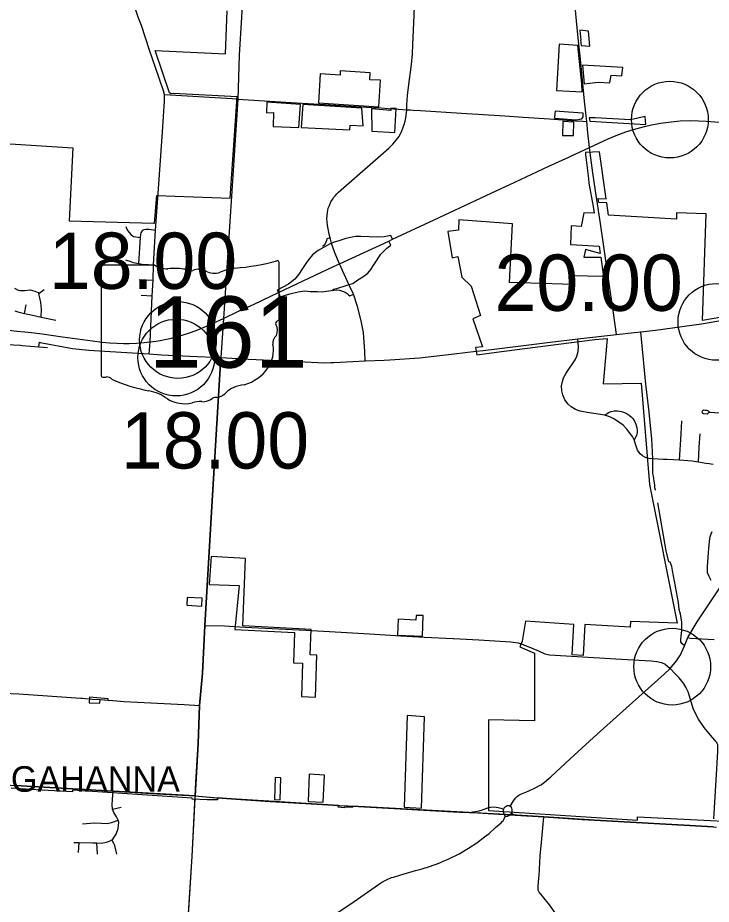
# Model space of a CAD drawing. Extents: x 1729596 to 1934326, y 644115 to 911751.
# Drawn here: x 1863218 to 1876781, y 746694 to 764023 of the extents above; entities that cross this region are included whole.
import ezdxf

# ---------------------------------------------------------------- set-up
doc = ezdxf.new("R2010")
doc.units = 0
for name, color, linetype in [('Default', 7, 'Continuous'), ('GM_X_City_Street', 7, 'Continuous'), ('GM_X_Corporation', 7, 'Continuous'), ('GM_X_Corporation_Text', 7, 'Continuous'), ('GM_X_County_Road', 7, 'Continuous'), ('GM_X_Interchange_Ramps', 7, 'Continuous'), ('GM_X_State_Route', 7, 'Continuous'), ('GM_X_State_Shield', 7, 'Continuous'), ('GM_X_Township', 7, 'Continuous'), ('GM_X_Township_Road', 7, 'Continuous'), ('GM_X_US_Route', 7, 'Continuous')]:
    doc.layers.add(name, color=color, linetype=linetype)

msp = doc.modelspace()

# ---------------------------------------------------------------- linework, layer by layer
at = {"layer": 'Default'}
for centre in [(1875971, 762032), (1876881, 758078), (1866351, 757724), (1866318, 757381), (1876017, 751339)]:
    msp.add_circle(centre, 750, dxfattribs=at)
at = {"layer": 'GM_X_City_Street'}
for points in [[(1870828, 762287), (1870829, 762319), (1870843, 762500), (1870854, 762614), (1870881, 762813), (1870901, 762959), (1870920, 763109), (1870938, 763317), (1870946, 763501), (1870969, 764069), (1870996, 764843), (1871003, 765038)], [(1874413, 761383), (1874400, 761488), (1874369, 761773), (1874345, 761997), (1874327, 762164), (1874304, 762393), (1874224, 763216), (1874187, 763568), (1874164, 763769), (1874158, 763827), (1874110, 764310), (1874079, 764620), (1874061, 764793)], [(1867500, 762436), (1867522, 762434), (1868356, 762382), (1868782, 762353), (1869125, 762334), (1870144, 762270), (1870322, 762259)], [(1869267, 760143), (1869268, 760159), (1869273, 760213), (1869283, 760262), (1869292, 760300), (1869306, 760343), (1869319, 760374), (1869343, 760427), (1869371, 760473), (1869400, 760515), (1869431, 760551), (1869457, 760580), (1869490, 760611), (1870475, 761475), (1870522, 761517), (1870556, 761552), (1870588, 761589), (1870617, 761627), (1870643, 761663), (1870668, 761696), (1870720, 761792), (1870758, 761884), (1870777, 761937), (1870795, 762000), (1870810, 762068), (1870821, 762167), (1870826, 762226), (1870828, 762287)], [(1870322, 762259), (1870461, 762251), (1870665, 762236), (1870826, 762226), (1870896, 762222)], [(1870896, 762222), (1870954, 762219), (1871093, 762212), (1871895, 762159), (1872741, 762107), (1873101, 762082), (1873617, 762047), (1874127, 762010), (1874271, 762001), (1874345, 761997)], [(1874928, 757834), (1874867, 758254), (1874774, 758922), (1874614, 760000), (1874518, 760640), (1874465, 760990), (1874413, 761383)], [(1865787, 757451), (1865805, 757686), (1865848, 758586), (1865864, 758896), (1865870, 759191), (1865912, 759873), (1865962, 760587)], [(1869510, 759213), (1869421, 759431), (1869381, 759536), (1869355, 759614), (1869325, 759724), (1869306, 759792), (1869278, 759967), (1869265, 760097), (1869267, 760143)], [(1865330, 759942), (1865363, 759866), (1865435, 759780), (1865485, 759744), (1865622, 759729)], [(1865586, 759219), (1865622, 759729), (1865626, 759790), (1865633, 759822), (1865662, 759873), (1865692, 759885), (1865726, 759891), (1865787, 759891), (1865912, 759873)], [(1865328, 759293), (1865411, 759265), (1865475, 759241), (1865586, 759219), (1865652, 759207), (1865777, 759203), (1865870, 759191)], [(1869694, 758809), (1869510, 759213)], [(1865594, 758906), (1865864, 758896)], [(1863153, 758735), (1863225, 758700), (1863262, 758691), (1863295, 758689), (1863350, 758693), (1863461, 758704), (1863552, 758680), (1863588, 758666), (1863617, 758650), (1863633, 758630)], [(1863633, 758630), (1863737, 758712)], [(1870014, 757319), (1870003, 757499), (1869980, 757870), (1869937, 758098), (1869862, 758377), (1869784, 758617), (1869694, 758809)], [(1863674, 758172), (1863685, 758329), (1863669, 758455), (1863651, 758547), (1863639, 758598), (1863633, 758630)], [(1865631, 758603), (1865848, 758586)], [(1875399, 757881), (1875406, 757881), (1875693, 757917), (1876589, 758040), (1877681, 758226), (1877801, 758254), (1878022, 758324), (1878327, 758429), (1878456, 758475), (1878931, 758651)], [(1863350, 758244), (1863381, 758411)], [(1863161, 758292), (1863220, 758272), (1863350, 758244), (1863482, 758218), (1863674, 758172), (1863678, 758171)], [(1863678, 758171), (1863961, 758113)], [(1872322, 757520), (1872584, 757551), (1873632, 757684), (1874173, 757746), (1874928, 757834), (1875273, 757868), (1875399, 757881)], [(1875691, 754791), (1875691, 754794), (1875677, 754834), (1875676, 754896), (1875666, 754962), (1875656, 755016), (1875651, 755061), (1875638, 755114), (1875635, 755163), (1875641, 755401), (1875618, 755795), (1875557, 756373), (1875500, 756861), (1875406, 757881)], [(1862547, 757669), (1862851, 757642), (1863270, 757621)], [(1863631, 757591), (1863641, 757680), (1863658, 757677)], [(1863658, 757677), (1864288, 757561), (1864611, 757524), (1865028, 757498), (1865787, 757451), (1866032, 757436), (1866585, 757409), (1867190, 757380)], [(1874216, 756334), (1874128, 756365), (1874041, 756417), (1873985, 756467), (1873920, 756557), (1873877, 756651), (1873859, 756728), (1873853, 756828), (1873869, 756910), (1873893, 756986), (1873946, 757075), (1874119, 757337), (1874154, 757405), (1874179, 757498), (1874187, 757598), (1874173, 757746)], [(1863270, 757621), (1863305, 757619), (1863631, 757591)], [(1863631, 757591), (1863801, 757578)], [(1870494, 757337), (1871077, 757374), (1871755, 757451), (1872184, 757504), (1872322, 757520)], [(1867019, 754577), (1867052, 755122), (1867190, 757380)], [(1867190, 757380), (1867732, 757352), (1867882, 757341), (1868707, 757305), (1869208, 757278), (1869340, 757282)], [(1869340, 757282), (1869397, 757284), (1869769, 757302), (1870014, 757319), (1870384, 757330), (1870494, 757337)], [(1875641, 755401), (1875562, 755405), (1875530, 755413), (1875480, 755435), (1875437, 755457), (1875388, 755501), (1875369, 755524), (1875339, 755571), (1875300, 755689), (1875273, 755775), (1875241, 755839), (1875171, 755930), (1875127, 755981), (1875056, 756058), (1874976, 756121), (1874891, 756175), (1874799, 756221), (1874702, 756253), (1874352, 756310), (1874216, 756334), (1874216, 756334)], [(1874702, 756253), (1874772, 756304), (1874823, 756324), (1874881, 756338), (1874948, 756341), (1875022, 756329), (1875081, 756309), (1875139, 756283), (1875177, 756256), (1875217, 756224), (1875244, 756192), (1875277, 756139), (1875305, 756082), (1875325, 756006), (1875330, 755967), (1875331, 755915), (1875317, 755860), (1875273, 755775)], [(1876734, 756305), (1876701, 756276), (1876635, 756279), (1876614, 756289), (1876602, 756314), (1876609, 756341), (1876629, 756356), (1876660, 756355), (1876691, 756354), (1876718, 756340), (1876747, 756315), (1876757, 756314)], [(1876757, 756314), (1877104, 756285), (1877516, 756262)], [(1876192, 755885), (1876208, 756141)], [(1876161, 755374), (1876192, 755885)], [(1876528, 755336), (1876544, 755628), (1876561, 755890)], [(1876816, 755289), (1876742, 755301), (1876676, 755312), (1876603, 755325), (1876528, 755336), (1876408, 755353), (1876324, 755362), (1876161, 755374), (1875921, 755387), (1875849, 755391), (1875641, 755401)], [(1866703, 749072), (1866745, 749840), (1866774, 750581), (1866829, 751211), (1866879, 752144), (1867019, 754577), (1867019, 754577)], [(1876256, 751744), (1876205, 751794), (1876187, 751823), (1876187, 751862), (1876194, 751943), (1876202, 752039), (1876202, 752214), (1876179, 752365), (1876153, 752458), (1876138, 752596), (1876022, 753221), (1876011, 753295), (1875990, 753352), (1875975, 753381), (1875948, 753388), (1875900, 753602), (1875737, 754539)], [(1876781, 753023), (1876737, 753098), (1876710, 753176), (1876705, 753233), (1876706, 753296), (1876724, 753566), (1876731, 753656), (1876750, 753845), (1876759, 753878), (1876777, 753936), (1876797, 753980)], [(1866879, 752144), (1867260, 752134), (1867454, 752124)], [(1867454, 752124), (1867664, 752113), (1868850, 752050), (1869544, 752011), (1870097, 751979), (1870711, 751942), (1871167, 751918), (1871734, 751891)], [(1876325, 751910), (1876374, 751898), (1876835, 751868)], [(1871734, 751891), (1871737, 751890), (1872234, 751860), (1872862, 751823), (1873005, 751804), (1873061, 751788), (1873278, 751698)], [(1873278, 751698), (1873289, 751694), (1873401, 751647), (1873525, 751588), (1873618, 751568), (1875027, 751486)], [(1876833, 748366), (1876839, 748468), (1876881, 749234), (1876907, 749681), (1876910, 749771), (1876908, 749809), (1876899, 749835), (1876887, 749858), (1876873, 749877), (1876853, 749901), (1876763, 749998), (1876639, 750147), (1876529, 750311), (1876433, 750504), (1876327, 750846), (1876284, 750941), (1876247, 751000), (1876207, 751057), (1876154, 751118), (1876080, 751194), (1875979, 751303)], [(1860095, 750987), (1860510, 750971), (1860699, 750957), (1861015, 750936), (1861290, 750914), (1862037, 750868), (1862619, 750836), (1863241, 750810), (1864452, 750722), (1864480, 750720)], [(1864829, 750695), (1865078, 750677)], [(1865078, 750677), (1865300, 750660), (1866474, 750597)], [(1866474, 750597), (1866774, 750581)], [(1858345, 749356), (1859239, 749292), (1860368, 749204), (1861567, 749127), (1862160, 749085), (1862472, 749064), (1863172, 749017), (1865082, 748902), (1866053, 748847)], [(1866688, 748812), (1866703, 749072)], [(1864312, 747901), (1864418, 747899), (1864684, 747896), (1864768, 747894), (1864850, 747891), (1864955, 747906), (1865011, 747927), (1865058, 747957), (1865080, 747970), (1865143, 748063), (1865181, 748175), (1865193, 748295), (1865183, 748339), (1865150, 748405), (1865097, 748491), (1865073, 748551), (1865065, 748636), (1865068, 748743), (1865082, 748902)], [(1866053, 748847), (1866685, 748812)], [(1866685, 748812), (1866688, 748812), (1867105, 748778)], [(1866686, 748759), (1866688, 748812)], [(1866569, 746697), (1866631, 747627), (1866686, 748759)], [(1867105, 748778), (1867127, 748776), (1867392, 748752), (1868157, 748706)], [(1868157, 748706), (1869420, 748629)], [(1869420, 748629), (1869488, 748625), (1869515, 748627), (1869683, 748618)], [(1869683, 748618), (1869763, 748613), (1871420, 748521)], [(1865073, 748551), (1865241, 748590)], [(1871420, 748521), (1871856, 748497), (1872051, 748486)], [(1872051, 748486), (1872056, 748486), (1872114, 748500), (1872173, 748510), (1872240, 748520), (1872308, 748543)], [(1872308, 748543), (1872322, 748548), (1872408, 748577)], [(1872873, 748474), (1872904, 748455), (1872943, 748437), (1873505, 748403), (1874256, 748353)], [(1864486, 748269), (1864713, 748289), (1864857, 748281), (1864969, 748275), (1865054, 748292), (1865183, 748339)], [(1873421, 747354), (1873423, 747383), (1873436, 747644), (1873464, 747975), (1873505, 748403)], [(1874256, 748353), (1874500, 748336), (1876824, 748206), (1876881, 748203)], [(1865155, 747675), (1865118, 747844), (1865098, 747880), (1865058, 747957)], [(1864409, 747703), (1864418, 747899)], [(1864779, 747676), (1864768, 747894)], [(1866365, 743473), (1866412, 744266), (1866435, 744625), (1866461, 745065), (1866477, 745306), (1866569, 746697)]]:
    msp.add_lwpolyline(points, dxfattribs=at)
at = {"layer": 'GM_X_Corporation'}
for points in [[(1860721, 761710), (1864297, 761478), (1864221, 760054), (1865877, 760009), (1865891, 760008), (1865938, 760548), (1867375, 760497), (1867508, 762475), (1866265, 762543), (1866221, 762538), (1866186, 762554), (1865908, 763384), (1867280, 763317), (1867316, 764155)], [(1877134, 758199), (1876609, 758104), (1876682, 760188), (1876101, 760211), (1876101, 760089), (1874769, 760164), (1874736, 760403), (1874582, 760413), (1874567, 760489), (1874724, 760486), (1874596, 761404), (1874319, 761392), (1874324, 761352), (1874377, 760878), (1874387, 760792), (1874473, 760333), (1874493, 760204), (1874287, 760208), (1874234, 759941), (1874042, 759954), (1874029, 759588), (1874142, 759581), (1874590, 759561), (1874610, 759414), (1874319, 759492), (1874288, 759345), (1874620, 759345), (1874654, 759103), (1874674, 758965), (1874050, 758976), (1874079, 758812), (1872834, 758848), (1872895, 759996), (1871847, 760070), (1871839, 759869), (1871629, 759845), (1871713, 759327), (1871827, 759357), (1871902, 758949), (1872083, 758776), (1872266, 758200), (1872121, 758138), (1872306, 757589), (1872170, 757576), (1872199, 757436), (1872582, 757489), (1873536, 757610), (1874503, 757731), (1874744, 757756), (1874669, 756868), (1875410, 756881), (1875574, 754897), (1876115, 752189), (1875204, 752222), (1875192, 752109), (1874311, 752162), (1874277, 751554), (1874060, 751568), (1874093, 752166), (1873150, 752228), (1873081, 751834), (1873035, 751727), (1873323, 751604), (1873323, 750281), (1872423, 750297), (1872423, 748525), (1872929, 748493), (1875335, 748341), (1875335, 748406), (1877412, 748297)], [(1876824, 748206), (1874500, 748336), (1873505, 748403), (1872874, 748442), (1872161, 748480), (1869763, 748613), (1869760, 748584), (1869604, 748592), (1869604, 748582), (1869487, 748590), (1869488, 748625), (1867392, 748752), (1867127, 748776), (1867125, 748735), (1866922, 748733), (1866632, 748748), (1866628, 748771), (1864291, 748927), (1864289, 748893), (1863464, 748940), (1863089, 748962)]]:
    msp.add_lwpolyline(points, dxfattribs=at)
for points in [[(1874210, 763779), (1874231, 763584), (1874221, 763585), (1874234, 763478), (1874404, 763467), (1874377, 763761)], [(1874247, 762728), (1874168, 763483), (1873804, 763508), (1873751, 762602), (1874257, 762572)], [(1874294, 762732), (1874568, 762763), (1874797, 762751), (1874821, 762903), (1875031, 762890), (1875049, 763050), (1874261, 763093)], [(1870103, 762811), (1870112, 762949), (1869521, 762986), (1869521, 762902), (1869135, 762929), (1869098, 762358), (1870281, 762284), (1870311, 762802)], [(1868092, 762372), (1868081, 762167), (1868221, 762168), (1868214, 761894), (1868714, 761878), (1868746, 762330)], [(1868764, 761880), (1869714, 761835), (1869718, 761923), (1869970, 761908), (1869946, 762253), (1868796, 762327)], [(1870591, 761780), (1870620, 762247), (1870516, 762254), (1870515, 762213), (1870135, 762242), (1870143, 761808)], [(1873725, 762198), (1873722, 762153), (1873717, 762069), (1873716, 762059), (1874141, 762027), (1874250, 762049), (1874274, 762086), (1874276, 762160), (1873986, 762180)], [(1873872, 761724), (1874086, 761719), (1874093, 761982), (1873879, 761997)], [(1874394, 762064), (1874405, 762004), (1875502, 761936), (1875486, 762095), (1875202, 762030), (1874509, 762069)], [(1866962, 752946), (1867550, 752923), (1867466, 752068), (1868632, 752006), (1868612, 751416), (1868788, 751408), (1868765, 750753), (1869038, 750744), (1869066, 751562), (1868939, 751572), (1868959, 752068), (1867618, 752140), (1867669, 753453), (1866999, 753492)], [(1866526, 752544), (1866818, 752524), (1866825, 752677), (1866534, 752692)], [(1870657, 752264), (1870646, 751954), (1871136, 751934), (1871146, 752338), (1871008, 752341), (1871004, 752246)], [(1864617, 750635), (1864826, 750625), (1864829, 750695), (1864988, 750683), (1864989, 750713), (1864619, 750741)], [(1870772, 748595), (1871111, 748575), (1871174, 750355), (1870834, 750384)], [(1868242, 748743), (1868350, 748736), (1868363, 749163), (1868254, 749169)], [(1868897, 748705), (1869194, 748687), (1869218, 749220), (1868918, 749235)]]:
    msp.add_lwpolyline(points, close=True, dxfattribs=at)
at = {"layer": 'GM_X_County_Road'}
for points in [[(1865962, 760587), (1866046, 761795), (1866087, 762392), (1866091, 762502), (1866089, 762525), (1866071, 762592), (1865910, 763051), (1865795, 763387), (1865637, 763871), (1865575, 764033), (1865528, 764172), (1865511, 764268)], [(1864480, 750720), (1864679, 750706)], [(1864679, 750706), (1864829, 750695)], [(1872408, 748577), (1872426, 748583), (1872466, 748592), (1872516, 748596), (1872571, 748594), (1872616, 748589), (1872668, 748572), (1872716, 748554)]]:
    msp.add_lwpolyline(points, dxfattribs=at)
at = {"layer": 'GM_X_Interchange_Ramps'}
for points in [[(1869325, 759724), (1869264, 759699), (1869257, 759668), (1869246, 759635), (1869231, 759607), (1869208, 759577), (1869186, 759555), (1869197, 759533)], [(1870550, 759694), (1870513, 759766), (1870381, 759741), (1870251, 759734), (1869927, 759746), (1869833, 759744), (1869758, 759735), (1869693, 759722), (1869617, 759702), (1869481, 759657), (1869407, 759635), (1869355, 759614)], [(1869355, 759614), (1869317, 759598), (1869221, 759547), (1869197, 759533), (1869096, 759474), (1868984, 759391), (1868877, 759259), (1868789, 759124), (1868716, 759010), (1868634, 758914), (1868512, 758815), (1868294, 758701), (1868316, 758650)], [(1869694, 758809), (1869770, 758829), (1869872, 758897), (1869969, 758956), (1870063, 759032), (1870120, 759101), (1870180, 759193), (1870232, 759269), (1870278, 759342), (1870316, 759400), (1870377, 759460), (1870439, 759520), (1870513, 759579), (1870472, 759657)], [(1868316, 758650), (1868348, 758569), (1868540, 758627), (1868703, 758663), (1868824, 758682), (1868943, 758671), (1869081, 758670), (1869171, 758668), (1869258, 758679), (1869393, 758696), (1869448, 758704), (1869508, 758698), (1869569, 758678), (1869619, 758657), (1869660, 758634), (1869689, 758610), (1869710, 758589), (1869784, 758617)], [(1869393, 758696), (1869386, 758717), (1869460, 758733), (1869662, 758798), (1869694, 758809)]]:
    msp.add_lwpolyline(points, dxfattribs=at)
at = {"layer": 'GM_X_State_Route'}
for points in [[(1874034, 761315), (1874400, 761488), (1874766, 761657), (1874922, 761724), (1875108, 761792), (1875262, 761840), (1875473, 761897), (1875610, 761930), (1875791, 761963), (1875997, 761991), (1876175, 762006), (1876381, 762012), (1876681, 761999), (1877197, 761965), (1877284, 761959), (1878113, 761906), (1878987, 761854), (1879114, 761846), (1880163, 761777)], [(1869392, 759158), (1869510, 759213), (1870472, 759657), (1870550, 759694), (1871362, 760072), (1872584, 760645), (1872826, 760755), (1873606, 761119), (1873992, 761295), (1874034, 761315)], [(1868316, 758650), (1869392, 759158)], [(1865925, 757704), (1866004, 757716), (1866128, 757740), (1866222, 757762), (1866391, 757807), (1866535, 757851), (1866598, 757872), (1866686, 757903), (1866775, 757938), (1866864, 757975), (1867037, 758054), (1867240, 758147), (1867534, 758286), (1867839, 758427), (1868316, 758650)], [(1861806, 758007), (1861909, 757998), (1862860, 757936), (1863210, 757899), (1863354, 757885), (1863489, 757870), (1863696, 757844), (1864092, 757789), (1864678, 757707), (1864870, 757682), (1865015, 757668), (1865158, 757660), (1865294, 757657), (1865389, 757657)], [(1865389, 757657), (1865399, 757657), (1865539, 757662), (1865690, 757675), (1865805, 757686), (1865925, 757704)]]:
    msp.add_lwpolyline(points, dxfattribs=at)
at = {"layer": 'GM_X_State_Shield'}
for p, q in [((1868329, 758131), (1868329, 759237)), ((1864848, 759148), (1864848, 757035)), ((1865902, 759184), (1864882, 759184)), ((1868328, 758132), (1868329, 758131))]:
    msp.add_line(p, q, dxfattribs=at)
for centre, major_axis, start_param, end_param in [((1867089, 762066), (3691, 0), 4.814394, 5.042369), ((1868290, 759241), (38.7, 0), 6.141152, 7.989035), ((1864888, 759153), (40.3, 0), 1.712693, 3.28349), ((1866144, 759430), (391, 0), 4.042523, 4.731795), ((1866274, 757998), (1404, 0), 1.404758, 1.657858), ((1866593, 759164), (113, 0), 3.836095, 5.185415), ((1866758, 758919), (235, 0), 0.950623, 2.079405), ((1867061, 759254), (282, 0), 4.081561, 5.145723), ((1867560, 758539), (743, 0), 1.699011, 2.107814), ((1868320, 758050), (60, 0), 1.883978, 3.671073), ((1867938, 757910), (360, 0), 5.934695, 6.695948), ((1868287, 758127), (41.5, 0), 5.05454, 6.418171), ((1868467, 757669), (262, 0), 2.387724, 3.262537), ((1867296, 757528), (923, 0), 5.101752, 6.440018), ((1864888, 757030), (40.7, 0), 3.00124, 4.508301), ((1864895, 757246), (310, 0), 4.665946, 4.897461), ((1864958, 756913), (112, 0), 0.519207, 1.627899), ((1866371, 758812), (2665, 0), 4.195997, 4.488961), ((1867685, 756442), (506, 0), 1.647645, 2.488434), ((1865577, 756085), (834, 0), 0.823519, 1.323587), ((1866823, 756744), (282, 0), 4.691044, 5.507374), ((1867078, 756539), (79.4, 0), 1.147584, 2.315152), ((1867044, 756830), (298, 0), 4.937069, 5.64225), ((1866479, 756902), (529, 0), 4.026481, 4.996735), ((1866784, 756172), (435, 0), 1.495662, 1.94098)]:
    msp.add_ellipse(centre, major_axis=major_axis, ratio=0.8, start_param=start_param, end_param=end_param, dxfattribs=at)
at = {"layer": 'GM_X_Township'}
for points in [[(1868321, 776001), (1867996, 770598), (1867860, 768520), (1867671, 765277), (1867669, 765247), (1867667, 765216), (1867596, 764033), (1867551, 763293), (1867522, 762434), (1867240, 758147), (1867190, 757380), (1867052, 755122), (1867019, 754577), (1866879, 752144), (1866829, 751211), (1866774, 750581), (1866745, 749840), (1866688, 748812), (1865082, 748902), (1863172, 749017)], [(1866477, 745306), (1866631, 747627), (1866688, 748812), (1867127, 748776), (1867392, 748752), (1869488, 748625), (1869515, 748627), (1869763, 748613), (1871856, 748497), (1872056, 748486), (1872208, 748481), (1872728, 748450), (1872844, 748443), (1872943, 748437), (1873505, 748403), (1874500, 748336), (1876824, 748206)]]:
    msp.add_lwpolyline(points, dxfattribs=at)
at = {"layer": 'GM_X_Township_Road'}
for points in [[(1866089, 762525), (1867411, 762442), (1867500, 762436)], [(1875027, 751486), (1875606, 751452), (1875716, 751440), (1875806, 751420), (1875880, 751386), (1875979, 751303)], [(1873409, 747197), (1873410, 747201), (1873421, 747354)], [(1873478, 746855), (1873418, 746930), (1873398, 746970), (1873393, 747009), (1873394, 747048), (1873409, 747197)], [(1874036, 746040), (1874025, 746042), (1874004, 746051), (1873985, 746064), (1873973, 746079), (1873874, 746277), (1873793, 746431), (1873758, 746482), (1873615, 746682), (1873478, 746855)]]:
    msp.add_lwpolyline(points, dxfattribs=at)
at = {"layer": 'GM_X_US_Route'}
for points in [[(1876171, 751557), (1876256, 751744), (1876325, 751910), (1876506, 752212), (1876807, 752667), (1876946, 752881), (1877196, 753260), (1877279, 753413), (1877324, 753507), (1877439, 753872), (1877494, 754090), (1877534, 754213), (1877567, 754283), (1877589, 754326), (1877657, 754437), (1878655, 755556), (1879084, 756067), (1879427, 756451), (1879564, 756594), (1879778, 756816), (1880124, 757173), (1880423, 757471), (1880681, 757732), (1880757, 757805)], [(1874024, 749540), (1874100, 749611), (1874550, 750020), (1875238, 750638), (1875858, 751191), (1875979, 751303), (1876101, 751453), (1876167, 751549), (1876171, 751557)], [(1873432, 749020), (1873454, 749032), (1873523, 749089), (1873645, 749186), (1874024, 749540)], [(1872850, 748607), (1872912, 748714), (1872932, 748745), (1872956, 748776), (1872990, 748808), (1873019, 748827), (1873071, 748850), (1873203, 748907), (1873339, 748971)], [(1873339, 748971), (1873364, 748983), (1873432, 749020)], [(1872850, 748607), (1872832, 748616), (1872810, 748619), (1872789, 748616), (1872767, 748605), (1872747, 748594), (1872733, 748582), (1872716, 748554), (1872710, 748524), (1872711, 748503)], [(1872711, 748503), (1872711, 748500), (1872716, 748481), (1872727, 748454)], [(1872727, 748454), (1872728, 748450), (1872750, 748407)], [(1872839, 748440), (1872844, 748443), (1872873, 748474), (1872881, 748490), (1872885, 748521)], [(1872885, 748521), (1872886, 748522), (1872884, 748547), (1872880, 748572), (1872872, 748589), (1872850, 748607)], [(1872344, 748010), (1872435, 748078), (1872558, 748192), (1872670, 748289), (1872692, 748309), (1872709, 748327), (1872730, 748364), (1872750, 748407)], [(1872750, 748407), (1872794, 748414), (1872822, 748429), (1872839, 748440)], [(1871633, 747575), (1871848, 747681), (1872035, 747790), (1872195, 747898), (1872344, 748010)], [(1871537, 747534), (1871633, 747575)], [(1869925, 746840), (1870276, 747082), (1870352, 747131), (1870442, 747179), (1870530, 747216), (1870564, 747225), (1870687, 747263), (1870996, 747352), (1871125, 747387), (1871268, 747432), (1871473, 747507), (1871537, 747534)], [(1869443, 746512), (1869710, 746692), (1869925, 746840)]]:
    msp.add_lwpolyline(points, dxfattribs=at)

# ---------------------------------------------------------------- texts
at = {"layer": 'Default'}
for s, p in [('18.00', (1863828, 758723)), ('20.00', (1872543, 758294)), ('18.00', (1865235, 755212))]:
    msp.add_text(s, height=1100, dxfattribs=at).set_placement(p)
at = {"layer": 'GM_X_Corporation_Text'}
msp.add_text('GAHANNA', height=500, rotation=0, dxfattribs=at).set_placement((1863083, 748893))
at = {"layer": 'GM_X_State_Shield'}
msp.add_text('161', height=1392.2, dxfattribs=at).set_placement((1865779, 757184))

doc.saveas('drawing.dxf')
